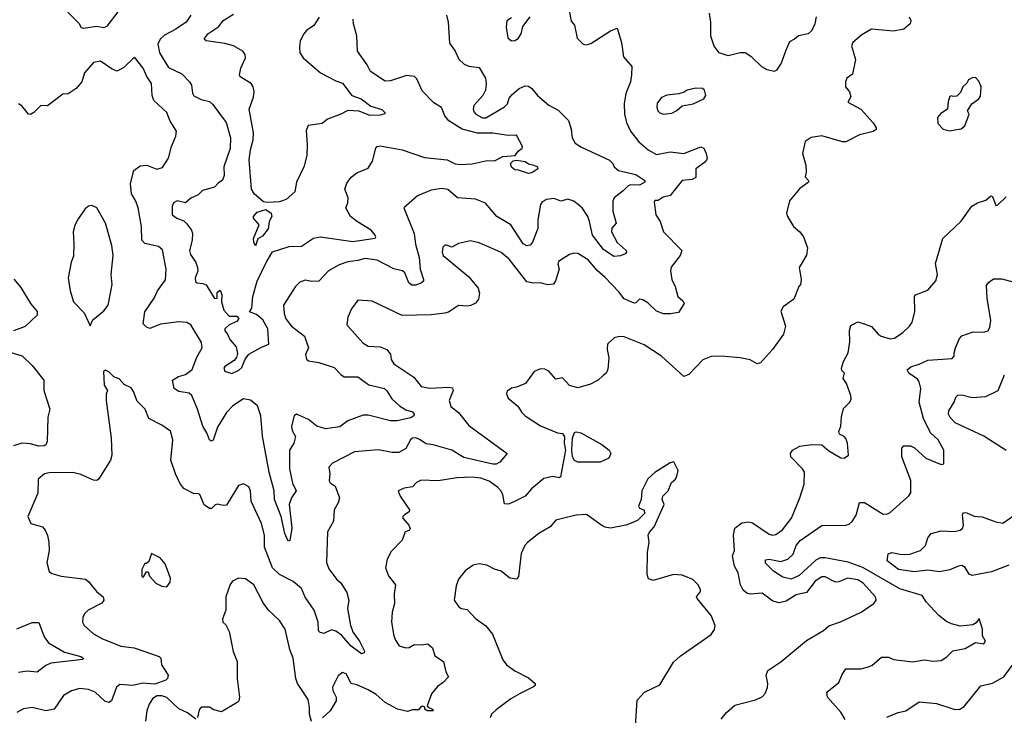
# Model space of a CAD drawing. Extents: x 1954678 to 2060275, y 904822 to 1016299.
# Tile 307 of 467: x 1986072 to 1991844, y 981669 to 985749. Entities that reach past the tile are written whole.
import ezdxf

# ---------------------------------------------------------------- set-up
doc = ezdxf.new("R2010")
doc.units = 0

msp = doc.modelspace()

# ---------------------------------------------------------------- linework, layer by layer
at = {"layer": '0CON20XD'}
for points in [[(1989293.6, 985803.6), (1989305, 985740), (1989325, 985717.5), (1989340.5, 985640.5), (1989375, 985606.2), (1989395, 985601.2), (1989421.2, 985608.8), (1989535, 985683.3), (1989575, 985700), (1989600.8, 985615), (1989610.9, 985530.9), (1989660, 985475), (1989658.8, 985425), (1989653.3, 985385), (1989624.6, 985315.4), (1989615.6, 985255), (1989617.5, 985195), (1989628.5, 985145), (1989652.5, 985095), (1989701.7, 985031.7), (1989756.2, 984985), (1989805, 984959.2), (1989885, 984973.3), (1989965, 984964.4), (1990065, 985002.5), (1990083.3, 984995), (1990096.7, 984965), (1990102.5, 984935), (1990093.6, 984916.4), (1990036.2, 984875), (1990035.7, 984824.3), (1990015, 984811.1), (1989955, 984805.4), (1989885, 984716.9), (1989845, 984708), (1989815, 984688.8), (1989795, 984687.5), (1989790.7, 984679.3), (1989801.4, 984605), (1989825.8, 984565), (1989847.1, 984505), (1989953.8, 984395), (1989943.8, 984365), (1989891.7, 984298.3), (1989886.8, 984276.8), (1989894.4, 984225), (1989914.5, 984185), (1989930, 984125), (1989960.2, 984100.2), (1989967.5, 984085), (1989935, 984032), (1989886.6, 984023.4), (1989846.2, 984023.8), (1989805, 984040), (1989755, 984087.5), (1989725, 984106.6), (1989705, 984109.1), (1989685, 984088.2), (1989675, 984086), (1989615, 984112), (1989585, 984152.5), (1989505, 984237.1), (1989457.2, 984277.2), (1989405, 984341.4), (1989345, 984378), (1989320.5, 984379.5), (1989295, 984372.5), (1989230, 984330), (1989226.7, 984315), (1989234.2, 984285), (1989213.6, 984216.4), (1989201.7, 984198.3), (1989166.1, 984193.9), (1989125.7, 984205.7), (1989085, 984202.7), (1989045, 984211.8), (1988941.4, 984345), (1988895, 984384.4), (1988855, 984401.1), (1988765, 984440.8), (1988715, 984452), (1988645, 984436), (1988605, 984414.2), (1988574.1, 984425.9), (1988564.3, 984425.7), (1988552.5, 984415), (1988548.1, 984385), (1988555, 984366.2), (1988705, 984240), (1988758.9, 984175), (1988767.8, 984145), (1988761.1, 984108.9), (1988745, 984087.1), (1988717.4, 984072.6), (1988695, 984068.1), (1988645, 984072), (1988585, 984034.4), (1988565, 984028.5), (1988485, 984018.5), (1988315, 984014.4), (1988138.3, 984098.3), (1988055, 984103.3), (1988017.5, 984052.5), (1987996.2, 984005), (1987989.3, 983959.3), (1988083.3, 983853.3), (1988115, 983833.5), (1988185, 983831.1), (1988224.5, 983814.5), (1988245, 983786.7), (1988248.9, 983755), (1988265, 983730.8), (1988382.4, 983652.4), (1988425, 983597.3), (1988475, 983588.5), (1988585, 983594.4), (1988609.1, 983589.1), (1988612.5, 983575), (1988589.4, 983515), (1988600.5, 983480.5), (1988645.4, 983445.4), (1988705, 983368.1), (1988930, 983205), (1988886.7, 983153.3), (1988865, 983142.9), (1988845, 983142.5), (1988675, 983180.7), (1988605, 983223.6), (1988495, 983256.2), (1988455, 983261.5), (1988415.9, 983285.9), (1988395, 983297.3), (1988374.3, 983295), (1988363.3, 983285), (1988336.3, 983233.7), (1988295, 983210.9), (1988255, 983210.9), (1988175, 983225.6), (1988035, 983214.6), (1987905, 983148.8), (1987884.6, 983125.4), (1987891.1, 983085), (1987885.7, 983045), (1987893, 983033), (1987922.1, 983012.1), (1987947.5, 982945), (1987940, 982915), (1987916.3, 982873.7), (1987912.3, 982807.7), (1987875.8, 982745), (1987870.6, 982565), (1987885, 982529.2), (1987932, 982465), (1987955.4, 982445.4), (1987989.4, 982389.4), (1988000.6, 982345), (1987994.6, 982295), (1988011.1, 982195), (1988027.9, 982155), (1988064.8, 982104.8), (1988093.5, 982045), (1988091.4, 982035), (1988075, 982030), (1988015.6, 982075), (1987959.2, 982139.2), (1987925, 982163.3), (1987900.3, 982169.7), (1987855, 982148.8), (1987833.3, 982155), (1987824.4, 982165), (1987822.5, 982215), (1987797.5, 982285), (1987745, 982361.2), (1987725, 982413.1), (1987675, 982453.1), (1987595, 982495.3), (1987553.7, 982533.7), (1987506.7, 982655), (1987506.8, 982725), (1987490, 982795), (1987428.6, 982925), (1987425.7, 982985), (1987415, 983008.8), (1987385, 983026.7), (1987355, 983016.7), (1987285, 982902.5), (1987265, 982900), (1987231.7, 982908.3), (1987217, 982903), (1987197, 982883), (1987185, 982882.5), (1987153.6, 982903.6), (1987127.5, 982965), (1987115, 982970), (1987095, 982967.5), (1987035, 983000), (1987010.7, 983030.7), (1986985.5, 983085), (1986957.3, 983165), (1986969.4, 983285), (1986955.5, 983335.5), (1986905, 983371.4), (1986829.1, 983409.1), (1986807.5, 983465), (1986761.3, 983511.3), (1986738.9, 983568.9), (1986725, 983588.8), (1986685, 983610), (1986655, 983642), (1986624.2, 983654.2), (1986595, 983683.8), (1986575, 983692.5), (1986562.5, 983685), (1986566.7, 983605), (1986587.5, 983575), (1986578.3, 983551.7), (1986578, 983515), (1986608.5, 983295), (1986612.7, 983195), (1986604.5, 983165.5), (1986535, 983056.2), (1986525, 983046.2), (1986505, 983048.6), (1986430.9, 983080.9), (1986383.7, 983093.7), (1986245, 983090.9), (1986218, 983085), (1986180.8, 983055), (1986177.9, 982972.1), (1986120, 982835), (1986137.5, 982795), (1986205, 982774), (1986222, 982755), (1986234.6, 982724.6), (1986243.5, 982685), (1986245.6, 982635), (1986231.4, 982565), (1986245, 982513.3), (1986261.2, 982501.2), (1986315, 982484.3), (1986457.2, 982467.2), (1986475, 982454.3), (1986525, 982392.9), (1986560.8, 982365), (1986565.8, 982345), (1986552.6, 982327.4), (1986473.3, 982285), (1986453.3, 982266.7), (1986442, 982245), (1986440.8, 982215), (1986450, 982195), (1986505, 982146.9), (1986557.4, 982117.4), (1986621.5, 982091.5), (1986665, 982075.6), (1986743.8, 982065), (1986890, 982015), (1986898.5, 982005), (1986902.9, 981965), (1986941.5, 981905), (1986938.5, 981885), (1986929.5, 981875), (1986865, 981852.8), (1986792.4, 981857.6), (1986735, 981844.6), (1986659.5, 981850.5), (1986638.6, 981835), (1986610.6, 981755), (1986595, 981743.6), (1986571.3, 981751.3), (1986515, 981804.4), (1986475, 981821.1), (1986425, 981826.5), (1986375, 981813.5), (1986328.9, 981785), (1986275, 981704.3), (1986224.3, 981695.7), (1986144.6, 981715.4), (1986095, 981706.7), (1986054.6, 981685.4)], [(1986355, 985792.5), (1986417.9, 985727.9), (1986433.2, 985703.2), (1986445, 985699.2), (1986525, 985710.6), (1986565, 985702.9), (1986585, 985710.8), (1986650, 985795)], [(1990742.2, 985765), (1990734.3, 985725), (1990715.7, 985685), (1990695, 985665.8), (1990637.5, 985655), (1990615, 985633.8), (1990585, 985618.8), (1990560.8, 985565), (1990537, 985493), (1990508.1, 985451.9), (1990495, 985445.8), (1990455, 985455.6), (1990421.9, 985471.9), (1990365, 985529.2), (1990325, 985553.8), (1990295, 985554.2), (1990225, 985536.2), (1990173.5, 985555), (1990142.6, 985592.6), (1990123, 985653), (1990123.6, 985735), (1990115, 985787.5)], [(1988574, 985775), (1988584, 985735), (1988591.7, 985611.7), (1988625.8, 985565), (1988646.4, 985516.4), (1988678.5, 985488.5), (1988705, 985475.5), (1988765, 985469.2), (1988802.2, 985405), (1988806.9, 985375), (1988802.5, 985335), (1988786.4, 985303.6), (1988735, 985246.2), (1988730, 985225), (1988736.6, 985206.6), (1988746, 985195), (1988785, 985172.8), (1988805, 985173.3), (1988915, 985236.9), (1988931.1, 985255), (1988942, 985288), (1988959.1, 985310.9), (1989000, 985345), (1989035, 985360), (1989055, 985358.8), (1989075, 985346.2), (1989107.5, 985305), (1989175, 985247.1), (1989228.9, 985218.9), (1989288.4, 985158.4), (1989305.9, 985105.9), (1989310, 985055), (1989328.6, 985025), (1989365, 985000.9), (1989529.2, 984925), (1989550, 984905), (1989556.2, 984885), (1989582, 984865), (1989685, 984840.5), (1989737.8, 984805), (1989736.5, 984795), (1989705, 984778.8), (1989655, 984780), (1989638.8, 984775), (1989610.8, 984745), (1989557.5, 984705), (1989548.5, 984685), (1989549.2, 984625), (1989568, 984555), (1989543.9, 984526.1), (1989541.8, 984505), (1989575, 984442.9), (1989627.5, 984395), (1989630, 984385), (1989621.2, 984375), (1989595, 984363.1), (1989555, 984359.2), (1989495, 984401.8), (1989430, 984485), (1989412.3, 984565), (1989402.9, 984595), (1989369.6, 984645), (1989320.8, 984685), (1989285, 984696.9), (1989245, 984684.4), (1989205, 984700), (1989160, 984695), (1989135, 984680), (1989125.6, 984664.4), (1989109.1, 984575), (1989109.3, 984525), (1989078.5, 984445), (1989065, 984425.6), (1989045, 984421.8), (1989023.1, 984435), (1988950.8, 984545), (1988870, 984595), (1988802.9, 984672.9), (1988745, 984696.9), (1988638.8, 984705), (1988582.4, 984752.4), (1988545, 984759.4), (1988485, 984748.9), (1988403.3, 984715), (1988323.9, 984646.1), (1988384.8, 984494.8), (1988392.5, 984432.5), (1988414, 984355), (1988420.4, 984285), (1988440, 984225), (1988440, 984215), (1988427.5, 984205), (1988395, 984192.5), (1988371.6, 984191.6), (1988353.5, 984205), (1988329.2, 984265), (1988316.7, 984275), (1988265, 984288.2), (1988168.5, 984338.5), (1988098.1, 984348.1), (1988055, 984336.2), (1987995, 984329.2), (1987945, 984311.8), (1987883.3, 984275), (1987825, 984215.7), (1987785, 984212.9), (1987745, 984220.6), (1987715, 984208.6), (1987688, 984185), (1987619.4, 984075), (1987622.1, 984025), (1987632.7, 983995), (1987665, 983950.8), (1987742.2, 983892.2), (1987765.6, 983825), (1987746.7, 983785), (1987753, 983757), (1987765, 983748.9), (1987825, 983738.5), (1987915, 983709.4), (1987955, 983667.1), (1987974.7, 983654.7), (1988055, 983654.5), (1988118.2, 983608.2), (1988210.8, 983585), (1988225, 983572.2), (1988253.1, 983525), (1988297.8, 983485), (1988335, 983460), (1988375, 983448.5), (1988384.5, 983435), (1988381.9, 983425), (1988365.2, 983414.8), (1988285, 983395.4), (1988245, 983396.9), (1988115, 983428.7), (1988085, 983428.8), (1987995, 983396.2), (1987948, 983362), (1987865, 983349.3), (1987814.8, 983364.8), (1987765, 983404.5), (1987695, 983434.4), (1987681.5, 983425), (1987665.3, 983365), (1987668.8, 983338.8), (1987688.1, 983305), (1987679.5, 983265), (1987654.7, 983225), (1987653.1, 983115), (1987671.4, 983031.4), (1987691.9, 982985), (1987664.7, 982945.3), (1987651.1, 982905), (1987667, 982767), (1987655.5, 982695), (1987645, 982690), (1987627.3, 982735), (1987604.8, 982834.8), (1987565.2, 982935.2), (1987563.4, 982985), (1987535.2, 983095.2), (1987496.1, 983306.1), (1987486.3, 983425), (1987466.8, 983485), (1987425, 983517.3), (1987385, 983524.4), (1987321.1, 983485), (1987284.3, 983445.7), (1987231.2, 983358.8), (1987206.2, 983283.8), (1987195, 983277.5), (1987184.5, 983285), (1987170, 983325), (1987145.5, 983365), (1987114.7, 983465), (1987081.8, 983545), (1987065, 983559.1), (1987005, 983567.5), (1986976.7, 983585), (1986967.5, 983635), (1987003, 983657), (1987045, 983668.9), (1987082.7, 983697.3), (1987111.3, 983768.7), (1987142.2, 983825), (1987138.1, 983855), (1987075, 983958.8), (1987052.7, 983972.7), (1987005, 983976.9), (1986897.2, 983962.8), (1986835, 983937.5), (1986815, 983945.8), (1986796, 983965), (1986806.2, 984035), (1986861.1, 984115), (1986880.6, 984159.4), (1986927.3, 984222.7), (1986930.6, 984285), (1986908.7, 984398.7), (1986885, 984418.6), (1986806.1, 984436.1), (1986788.5, 984455), (1986786.2, 984535), (1986767.3, 984645), (1986752.5, 984685), (1986727.4, 984727.4), (1986721.3, 984788.7), (1986740.8, 984865), (1986777.3, 984892.7), (1986816.4, 984896.4), (1986875, 984872.1), (1986908.7, 984881.3), (1986943.7, 984936.3), (1986962.5, 985005), (1986987.5, 985065), (1986991.2, 985095), (1986953.2, 985153.2), (1986933.8, 985203.8), (1986859.2, 985275), (1986848.6, 985305), (1986844.3, 985374.3), (1986816.9, 985415), (1986795, 985463.8), (1986745, 985530), (1986682, 985468), (1986643.6, 985446.4), (1986615, 985458), (1986545, 985506), (1986505, 985497.5), (1986452, 985438), (1986436.1, 985383.9), (1986403.3, 985345), (1986355.6, 985314.4), (1986325, 985311.2), (1986235, 985244), (1986195, 985246.2), (1986155.5, 985204.5), (1986135, 985192), (1986124.3, 985194.3), (1986085, 985243.8), (1986065, 985256.2)], [(1987075.6, 985775), (1987047.8, 985735), (1986987.7, 985692.3), (1986921.3, 985658.7), (1986895.4, 985635), (1986882.5, 985605), (1986891.6, 985555), (1986945, 985468.8), (1987021.8, 985431.8), (1987067.9, 985385), (1987079.6, 985365), (1987085, 985317.5), (1987092.8, 985302.8), (1987135, 985281.4), (1987185, 985269.2), (1987205, 985252), (1987283.1, 985145), (1987306.9, 985055), (1987305, 984992.5), (1987268.1, 984885), (1987270, 984835), (1987261.7, 984808.3), (1987235, 984790), (1987214.2, 984765.8), (1987143.6, 984746.4), (1987118.7, 984721.3), (1987075, 984702.5), (1987045, 984675.7), (1986995, 984687.1), (1986973.8, 984675), (1986966.2, 984655), (1986966, 984605), (1986993.8, 984585), (1987035, 984569.1), (1987052.5, 984552.5), (1987078.9, 984515), (1987085.5, 984495), (1987083.9, 984455), (1987067.1, 984395), (1987072.7, 984372.7), (1987104.4, 984325), (1987114.4, 984295), (1987115.6, 984274.4), (1987100, 984235), (1987103, 984213), (1987112.5, 984205), (1987145, 984201.8), (1987165, 984193.1), (1987215, 984114), (1987230, 984115), (1987230.5, 984149.5), (1987245, 984163.3), (1987249.5, 984159.5), (1987257.1, 984135), (1987255.9, 984095), (1987268.5, 984045), (1987300.6, 984010.6), (1987345, 984009.4), (1987356.6, 983996.6), (1987345, 983978.1), (1987301, 983959), (1987275.3, 983935), (1987275.3, 983925), (1987290.7, 983905), (1987303.2, 983873.2), (1987340.7, 983830.7), (1987349.2, 983790.8), (1987342.3, 983767.7), (1987329.1, 983750.9), (1987274.2, 983715), (1987268, 983705), (1987275, 983686.7), (1987315, 983673.3), (1987357, 983693), (1987375, 983710), (1987393, 983757), (1987415, 983787.5), (1987485, 983826.2), (1987533.3, 983845), (1987525.9, 983935), (1987497.9, 983987.9), (1987459.4, 984019.4), (1987419.6, 984035), (1987433.4, 984056.6), (1987438.6, 984125), (1987463.2, 984215), (1987516.8, 984325), (1987555, 984387.1), (1987652.3, 984417.7), (1987725, 984421.4), (1987795, 984467.5), (1987835, 984475.8), (1988025, 984448.4), (1988155, 984467.5), (1988160, 984475), (1988156.7, 984485), (1988133.3, 984515), (1988052.6, 984562.6), (1988010.8, 984595), (1987984, 984645), (1987995.8, 984675), (1987998.6, 984705), (1987978.6, 984755), (1987990.7, 984789.3), (1988015.6, 984824.4), (1988048.8, 984851.2), (1988115, 984878.8), (1988141.1, 984918.9), (1988160, 984995), (1988167.5, 985005), (1988185, 985010), (1988315, 984986.5), (1988445, 984940), (1988577.2, 984927.2), (1988625, 984903.3), (1988655, 984899.6), (1988725, 984904), (1988813.3, 984923.3), (1988855, 984921.5), (1988905, 984946.7), (1988977.3, 984952.7), (1988995, 984977.5), (1989017.5, 984995), (1989020, 985005), (1988985, 985071.2), (1988935, 985069.4), (1988845, 985083.8), (1988755, 985083.4), (1988665, 985106.6), (1988588.2, 985155), (1988565.3, 985185), (1988544.6, 985234.6), (1988500.3, 985260.3), (1988431.1, 985331.1), (1988401.1, 985401.1), (1988385.7, 985415.7), (1988339.3, 985420.7), (1988245, 985390.8), (1988215, 985387.8), (1988128.8, 985445), (1988109.2, 985485), (1988052.2, 985565), (1988047.5, 985655), (1988028.5, 985725), (1988027.6, 985752.4)], [(1987827.1, 985762.9), (1987795.7, 985715), (1987753.8, 985686.2), (1987737.1, 985665), (1987717.1, 985625), (1987711.5, 985585), (1987714.5, 985555), (1987733.3, 985525), (1987835, 985437.9), (1987925, 985390.6), (1987965, 985376.7), (1988018.5, 985305), (1988074.2, 985284.2), (1988131.1, 985241.1), (1988195, 985222), (1988213.3, 985205), (1988212.5, 985197.5), (1988185, 985189.4), (1988125, 985187.5), (1988062.3, 985212.3), (1987995, 985217.2), (1987955, 985193.8), (1987876, 985165), (1987845, 985139.2), (1987762.3, 985127.7), (1987750.8, 985099.2), (1987758.1, 985015), (1987756, 984955), (1987739.5, 984890.5), (1987693.8, 984795), (1987685, 984740), (1987635, 984693.8), (1987595, 984680), (1987525, 984676.2), (1987501.5, 984681.5), (1987448.9, 984725), (1987431.8, 984755), (1987416.8, 984926.8), (1987424.3, 984985), (1987441.1, 985045), (1987443.2, 985085), (1987417.8, 985225), (1987442, 985295), (1987446.9, 985326.9), (1987441.5, 985355), (1987429.5, 985375), (1987365, 985414.4), (1987361.4, 985425), (1987369.1, 985465), (1987395.5, 985525), (1987393.3, 985545), (1987379.4, 985565), (1987325, 985595.4), (1987275, 985609.2), (1987165, 985624.3), (1987154.2, 985635), (1987175.7, 985665), (1987240.4, 985709.6), (1987265, 985744.4), (1987325, 985782.2)], [(1991286.7, 985765), (1991296, 985745), (1991293.3, 985725), (1991255, 985694.2), (1991195, 985681.4), (1991065, 985694.2), (1991009.7, 985660.3), (1990956.2, 985615), (1990949.2, 985595), (1990972, 985515), (1990955, 985428.8), (1990921.2, 985405), (1990913.8, 985385), (1990913.3, 985355), (1990936.7, 985326.7), (1990944.2, 985295.8), (1990927.5, 985265), (1991003.3, 985223.3), (1991075, 985143.3), (1991092.5, 985115), (1991092.5, 985105), (1991075, 985093.8), (1990995, 985073.8), (1990915, 985032), (1990895, 985032), (1990775, 985067.1), (1990711.2, 985058.8), (1990676.4, 985033.6), (1990662, 984965), (1990681.2, 984895), (1990683.3, 984855), (1990677, 984827), (1990696.7, 984805), (1990696.7, 984795), (1990643, 984757), (1990584.3, 984685.7), (1990567.8, 984615), (1990572.9, 984595), (1990608.8, 984535), (1990646.2, 984505), (1990666.2, 984475), (1990690, 984410), (1990685, 984367.5), (1990642.5, 984295), (1990652.5, 984225), (1990650, 984195), (1990640, 984185), (1990610.7, 984109.3), (1990547.5, 984065), (1990535, 984040), (1990560.7, 983950.7), (1990550, 983905), (1990486, 983815), (1990415, 983736.2), (1990395, 983730), (1990355, 983753.3), (1990295.9, 983765.9), (1990184.3, 983775.7), (1990125, 983774.3), (1990076.6, 983753.4), (1989995, 983668), (1989965, 983655.8), (1989833.8, 983775), (1989732.1, 983842.1), (1989615, 983888), (1989588.3, 983891.7), (1989556.4, 983883.6), (1989517.5, 983845), (1989516.7, 983815), (1989526.2, 983765), (1989520.7, 983699.3), (1989510, 983675), (1989491.7, 983661.7), (1989463.3, 983635), (1989419.1, 983610.9), (1989345, 983590), (1989295, 983604), (1989255, 983648.6), (1989215, 983640.8), (1989175, 983688), (1989149.7, 983699.7), (1989125, 983702), (1989088.8, 983685), (1989036.7, 983615), (1988985, 983592.9), (1988955, 983587.1), (1988929.7, 983570.3), (1988925.7, 983555), (1988935, 983528.8), (1988992.9, 983482.9), (1989015.7, 983445), (1989035, 983425.6), (1989125, 983366.1), (1989225, 983326.5), (1989255, 983322.5), (1989265, 983302.5), (1989263.9, 983266.1), (1989271.1, 983225), (1989242.9, 983067.1), (1989235, 983061.9), (1989195, 983069.3), (1989145, 983058.8), (1989071.9, 982998.1), (1989035.4, 982954.6), (1988961.8, 982918.2), (1988935, 982907.1), (1988915, 982910), (1988903.8, 982965), (1988892.9, 982985), (1988875, 983006), (1988825, 983042.2), (1988775, 983060), (1988725, 983066.5), (1988635, 983062.9), (1988525, 983044.4), (1988425, 983048.5), (1988398.8, 983035), (1988375, 983009.2), (1988325, 983001.9), (1988290, 982985), (1988302, 982955), (1988356.7, 982875), (1988355, 982862.5), (1988327.5, 982845), (1988317.5, 982835), (1988317.5, 982825), (1988353.3, 982785), (1988361.2, 982765), (1988355, 982753.3), (1988332.5, 982745), (1988314.1, 982695.9), (1988250, 982630), (1988226.2, 982585), (1988217.1, 982535), (1988235, 982486.7), (1988276, 982435), (1988267.9, 982382.1), (1988269.5, 982325), (1988256.1, 982275), (1988250.9, 982215), (1988264.6, 982134.6), (1988275, 982110), (1988296.5, 982076.5), (1988335, 982064.4), (1988355, 982067.1), (1988385, 982084.2), (1988425, 982082), (1988465, 982089.2), (1988492.5, 982065), (1988505, 982018.9), (1988556.2, 981985), (1988571.2, 981925), (1988586.7, 981895), (1988555, 981861.2), (1988521.1, 981838.9), (1988485.3, 981794.7), (1988460, 981725), (1988466.2, 981716.2), (1988492.5, 981705), (1988496.7, 981695), (1988460, 981695), (1988447.5, 981705), (1988446.7, 981716.7), (1988435, 981723.3), (1988425, 981720), (1988409.1, 981700.9), (1988375, 981700.9), (1988345, 981692), (1988286.2, 981705), (1988215, 981744.4), (1988160.9, 981790.9), (1988115, 981818.1), (1988048.9, 981848.9), (1988015, 981855.5), (1987985, 981911.5), (1987965, 981919.4), (1987939.2, 981900.8), (1987906.2, 981835), (1987908.5, 981815), (1987928.1, 981775), (1987926.6, 981753.4), (1987892, 981695), (1987846.7, 981655)], [(1988955, 985758.8), (1988928.3, 985741.7), (1988924.1, 985705.9), (1988933.4, 985643.4), (1988955.7, 985625.7), (1988975, 985626.7), (1988995, 985637.8), (1989011.5, 985665), (1989021.7, 985708.3), (1989063.8, 985766.2)], [(1991525, 985096.9), (1991555, 985103.8), (1991591.7, 985108.3), (1991613, 985127), (1991637.5, 985195), (1991627.5, 985215), (1991654.6, 985255.4), (1991694.3, 985285), (1991705, 985301.2), (1991708.9, 985355), (1991695, 985388.8), (1991675, 985409.2), (1991655, 985408.8), (1991635, 985396.7), (1991624.1, 985375.9), (1991602, 985355), (1991587.3, 985322.7), (1991565, 985300), (1991545, 985297.5), (1991535, 985302.5), (1991525, 985297.5), (1991515, 985270), (1991512, 985225), (1991471.6, 985198.4), (1991452.3, 985175), (1991455, 985140), (1991485, 985107.3), (1991525, 985096.9)], [(1989845, 985195.7), (1989895, 985200), (1989925, 985216.7), (1989955, 985243.3), (1990020, 985255), (1990083.3, 985285), (1990093.8, 985305), (1990086.2, 985335), (1990075, 985346), (1990035, 985348), (1989985, 985336.2), (1989967, 985323), (1989936.1, 985313.9), (1989865, 985306.9), (1989835, 985292.2), (1989809.8, 985260.2), (1989807.8, 985235), (1989813.8, 985213.8), (1989825, 985202.5), (1989845, 985195.7)], [(1989055, 984846), (1988996.2, 984866.2), (1988975, 984867.5), (1988954.6, 984884.6), (1988949.4, 984905), (1988965, 984920.4), (1988985, 984924.6), (1989035, 984916.2), (1989055, 984903.1), (1989086.7, 984895), (1989106.7, 984885), (1989110, 984875), (1989075, 984850.6), (1989055, 984846)], [(1991248.8, 983915), (1991289.2, 983950.8), (1991304.5, 983975), (1991318.9, 984035), (1991318, 984125), (1991323.8, 984135), (1991396.6, 984163.4), (1991443, 984217), (1991451.9, 984255), (1991441.7, 984318.3), (1991484.5, 984465.5), (1991591.8, 984568.2), (1991654.5, 984655.5), (1991686.7, 984675), (1991735, 984690), (1991765, 984716.7), (1991775, 984712.5), (1991795, 984660), (1991805, 984661.2), (1991855, 984709.2)], [(1986485, 983952.5), (1986501.2, 983988.8), (1986565, 984041.4), (1986590.6, 984075), (1986614.4, 984195), (1986607.5, 984255), (1986620.6, 984365), (1986612.2, 984425), (1986574.5, 984555), (1986523.8, 984645), (1986495, 984660), (1986475, 984656), (1986455, 984640), (1986410, 984575), (1986395, 984541.2), (1986385.4, 984505), (1986390.3, 984435), (1986387.1, 984362.9), (1986373.2, 984326.8), (1986355.6, 984235), (1986368.6, 984158.6), (1986387.3, 984095), (1986450, 984030), (1986485, 983952.5)], [(1987455, 984423.3), (1987445, 984443.3), (1987443.5, 984465), (1987476, 984545), (1987442, 984585), (1987442.5, 984595), (1987465, 984620), (1987515, 984636.3), (1987545.6, 984615), (1987550.6, 984595), (1987534.6, 984565), (1987528, 984522), (1987495, 984478.9), (1987467.3, 984462.7), (1987455, 984423.3)], [(1990910.5, 981645), (1990885, 981688.1), (1990807.1, 981775), (1990803.8, 981805), (1990875, 981862), (1990891.4, 981905), (1990915, 981940.8), (1991005, 981942.5), (1991047, 981953), (1991067.9, 981962.1), (1991125, 982010), (1991165, 982010), (1991195, 981995.8), (1991307.7, 981982.3), (1991375, 981994.4), (1991427.7, 981987.7), (1991475, 981991.5), (1991506.9, 982013.1), (1991542, 982048), (1991615, 982061.9), (1991675, 982096.2), (1991725, 982088.8), (1991733.8, 982105), (1991716.7, 982135), (1991717.1, 982175), (1991696.1, 982236.1), (1991678.6, 982211.4), (1991659.4, 982200.6), (1991585, 982192.5), (1991535, 982205.6), (1991505, 982220), (1991460, 982255), (1991385.7, 982335), (1991362.1, 982372.1), (1991230.8, 982410.8), (1991015, 982536.6), (1990928.3, 982568.3), (1990795, 982593.4), (1990765, 982592.6), (1990740.3, 982579.7), (1990640.8, 982489.2), (1990595, 982468.2), (1990545, 982478.8), (1990491.4, 982515), (1990445, 982560.8), (1990445, 982580.8), (1990465, 982585.5), (1990535, 982571.8), (1990575, 982585.6), (1990606.7, 982615), (1990624.5, 982665), (1990647.3, 982695), (1990775, 982783.2), (1990915, 982785.3), (1990935, 982790.6), (1990952.3, 982805), (1990976.3, 982843.7), (1990995, 982917.1), (1991025, 982916.7), (1991135, 982848.6), (1991159.7, 982850.3), (1991175, 982858.8), (1991284.4, 982955.6), (1991295.8, 982974.2), (1991295.4, 983045.4), (1991244, 983185), (1991243.3, 983235), (1991255, 983250), (1991295, 983248.8), (1991317, 983237), (1991385, 983177.5), (1991475, 983140), (1991490, 983145), (1991489.2, 983225), (1991455.8, 983285), (1991411.2, 983325), (1991370.3, 983410.3), (1991345.6, 983505), (1991354.4, 983585), (1991344.4, 983625), (1991335, 983640.6), (1991284.4, 983675), (1991275.7, 983695), (1991296.2, 983713.8), (1991345, 983728.2), (1991395, 983752.3), (1991539.1, 983760.9), (1991550.8, 983775), (1991549.4, 983795), (1991558.6, 983825), (1991581.5, 983878.5), (1991595.6, 983894.4), (1991662.4, 983917.6), (1991725, 983916), (1991748.8, 983925), (1991760, 983945), (1991764.4, 983985), (1991743.5, 984115), (1991740.7, 984189.3), (1991752.3, 984207.7), (1991781.8, 984228.2), (1991829.4, 984229.4), (1991975, 984190.6)], [(1986037, 984227), (1986078.7, 984178.7), (1986134.5, 984084.5), (1986175, 984036.7), (1986173.9, 984016.1), (1986105, 983948.8), (1986035, 983924)], [(1990185, 981645.8), (1990215, 981686), (1990265, 981729.2), (1990385, 981759.4), (1990425, 981778), (1990442.1, 981797.9), (1990456.8, 981833.2), (1990458.6, 981855), (1990447.5, 981905), (1990458.7, 981931.3), (1990535, 981982), (1990685, 982108.1), (1990784.3, 982165.7), (1990815, 982193.1), (1990883.3, 982216.7), (1991005.3, 982274.7), (1991078.8, 982325), (1991093.3, 982345), (1991088.8, 982365), (1991016.4, 982445), (1990986.4, 982463.6), (1990925, 982473.3), (1990875, 982452.5), (1990855, 982450.5), (1990795, 982480.9), (1990775, 982480.8), (1990735, 982455.9), (1990685, 982389.6), (1990624.1, 982375.9), (1990565, 982339.2), (1990525, 982329.1), (1990488.1, 982338.1), (1990425, 982386.5), (1990355, 982379.5), (1990335, 982385.5), (1990312.5, 982402.5), (1990297.9, 982435), (1990283.1, 982505), (1990263.2, 982543.2), (1990250.8, 982605), (1990262.5, 982635), (1990255.7, 982725), (1990263.8, 982766.2), (1990305, 982797.5), (1990345, 982804.5), (1990367.3, 982797.3), (1990465, 982731.2), (1990485, 982725.7), (1990505, 982728.7), (1990543.7, 982756.3), (1990596.9, 982825), (1990645.6, 982944.4), (1990670, 983025), (1990672, 983095), (1990661.2, 983115), (1990593.3, 983185), (1990590, 983205), (1990602.5, 983225), (1990645, 983247.5), (1990715, 983258), (1990775, 983256), (1990815, 983221.2), (1990885, 983180), (1990905, 983177.5), (1990930, 983195), (1990925.8, 983265), (1990915, 983292.5), (1990906.2, 983305), (1990878.6, 983318.6), (1990874.2, 983334.2), (1990885.8, 983365), (1990889.7, 983420.3), (1990902.4, 983467.6), (1990938, 983505), (1990945.8, 983524.2), (1990944.3, 983545), (1990920, 983615), (1990900, 983645), (1990906.7, 983676.7), (1990892, 983692), (1990890, 983705), (1990902, 983745), (1990928, 983795), (1990938.8, 983858.8), (1990935.9, 983925.9), (1990944.2, 983955), (1990985, 983976.2), (1991022.5, 983965), (1991065, 983949.2), (1991104.8, 983904.8), (1991122.9, 983892.9), (1991175, 983877.8), (1991199.8, 983880.2), (1991248.8, 983915)], [(1986015, 983798.8), (1986086.9, 983776.9), (1986145, 983721.2), (1986214.3, 983635), (1986214.4, 983575), (1986248, 983465), (1986237, 983417), (1986232.5, 983275), (1986226, 983255), (1986215, 983249.2), (1986182.9, 983247.1), (1986135, 983262.3), (1986085, 983266.2), (1986035, 983249.2)], [(1991855, 983222.5), (1991725, 983306.2), (1991556.9, 983385), (1991526.9, 983415), (1991517.9, 983435), (1991518.8, 983455), (1991550, 983505), (1991560, 983535), (1991572.7, 983547.3), (1991595, 983549.5), (1991656.8, 983533.2), (1991735, 983539.4), (1991808.6, 983575), (1991845, 983666)], [(1989345, 983153.3), (1989325, 983164), (1989312.5, 983185), (1989309.1, 983225), (1989312.5, 983295), (1989325, 983326.9), (1989335, 983332.5), (1989360.8, 983325), (1989485, 983256.9), (1989528.6, 983225), (1989536.7, 983205), (1989525, 983176.7), (1989475, 983153.8), (1989345, 983153.3)], [(1989683.1, 981605), (1989691.8, 981758.2), (1989735, 981804.2), (1989825, 981848.8), (1989905, 981981.2), (1989943.2, 982016.8), (1990125, 982143.8), (1990145, 982172.5), (1990150, 982195), (1990125.4, 982255.4), (1990044.2, 982355), (1990040, 982365), (1990064, 982395), (1990064, 982405), (1990050, 982435), (1990018, 982465), (1989955, 982491.4), (1989905.8, 982494.2), (1989785, 982459.2), (1989759.2, 982469.2), (1989750, 982495), (1989752.5, 982625), (1989762.2, 982685), (1989756.7, 982725), (1989765, 982744), (1989792, 982775), (1989850, 982905), (1989838.8, 982935), (1989842, 982955), (1989874.3, 982985.7), (1989894, 983035), (1989915.8, 983055), (1989925, 983072.5), (1989932, 983105), (1989906.7, 983156.7), (1989885, 983150), (1989795, 983093.8), (1989754.5, 983055.5), (1989718.6, 982985), (1989716.2, 982935), (1989700, 982895), (1989705, 982883.8), (1989731.2, 982875), (1989736, 982855), (1989695.6, 982814.4), (1989676.8, 982803.2), (1989626.4, 982783.6), (1989535, 982767.5), (1989505, 982772.7), (1989485, 982783.3), (1989395, 982847.1), (1989335, 982842.9), (1989255, 982824.3), (1989215, 982814.3), (1989181.9, 982775), (1989114.7, 982735.3), (1989050, 982685), (1989034, 982665), (1989010.9, 982619.1), (1988996.1, 982483.9), (1988985, 982467.5), (1988945, 982473.3), (1988895, 982513.8), (1988855, 982526), (1988810.3, 982550.3), (1988765, 982558), (1988730.5, 982549.5), (1988684.1, 982515.9), (1988645, 982467.5), (1988630.7, 982429.3), (1988620, 982345), (1988646.7, 982305), (1988660, 982295), (1988695, 982289.2), (1988745, 982237.5), (1988805, 982193.3), (1988843.8, 982145), (1988903.8, 981995), (1988926.2, 981965), (1988975, 981929.2), (1989055, 981888.8), (1989093.3, 981855), (1989093.3, 981845), (1989085, 981836.7), (1989006.4, 981796.4), (1988951.2, 981765), (1988865, 981701.2), (1988838.8, 981675), (1988830, 981655)], [(1991870.8, 982549.2), (1991769, 982511), (1991655, 982489.6), (1991637.8, 982497.8), (1991615, 982535.5), (1991595, 982547.5), (1991575, 982544.6), (1991525, 982521.8), (1991465, 982510.4), (1991395, 982519.5), (1991315, 982509.8), (1991223.8, 982523.8), (1991156.7, 982575), (1991164, 982616), (1991185, 982623.2), (1991233.4, 982613.4), (1991285, 982613.2), (1991353.3, 982635), (1991381.4, 982665), (1991395, 982710), (1991416, 982735), (1991475, 982751.6), (1991552.6, 982747.4), (1991586, 982755), (1991598.6, 982765), (1991605.5, 982784.5), (1991600, 982845), (1991605, 982858.8), (1991625, 982857.5), (1991667.7, 982837.7), (1991715, 982833.8), (1991795, 982803.1), (1991835, 982795.8), (1991925, 982859.4)], [(1986935, 982422.5), (1986955, 982450), (1986956.1, 982473.9), (1986925, 982557.5), (1986895, 982592.5), (1986845, 982617.5), (1986828.3, 982571.7), (1986815, 982560), (1986805, 982560), (1986787.5, 982525), (1986787.5, 982485), (1986795, 982477.5), (1986815, 982510), (1986825, 982510), (1986833.3, 982485), (1986870, 982445), (1986905, 982426.7), (1986935, 982422.5)], [(1987783.1, 981633.1), (1987771.1, 981675), (1987771.8, 981715), (1987762.2, 981762.2), (1987700.6, 981855), (1987690.6, 981885), (1987675.5, 982005), (1987655.3, 982055.3), (1987628.6, 982175), (1987594.3, 982225), (1987530.8, 982285), (1987498.6, 982328.6), (1987444.5, 982434.5), (1987395, 982468.8), (1987355, 982473.8), (1987320, 982455), (1987305, 982436.7), (1987281.2, 982365), (1987280, 982285), (1987260, 982235), (1987262.5, 982215), (1987280.7, 982200.7), (1987300.8, 982160.8), (1987324.3, 982044.3), (1987346, 981985), (1987346.9, 981885), (1987360, 981775), (1987356, 981755), (1987346.2, 981745), (1987255, 981688.8), (1987210.5, 981700.5), (1987185, 981717.5), (1987135, 981716.9), (1987125, 981701.2), (1987114.4, 981655.6)], [(1986055, 982176.2), (1986145, 982214), (1986183.8, 982213.8), (1986215, 982130), (1986240.8, 982095), (1986335, 982039.7), (1986430.9, 982015), (1986444.4, 982005), (1986443, 981997), (1986255, 981974.4), (1986225, 981961.1), (1986175, 981922.3), (1986115, 981927.2), (1986065, 981921.1)], [(1991155, 981658.8), (1991222.5, 981685), (1991266.7, 981695), (1991345, 981747.5), (1991447.6, 981737.6), (1991555, 981702.9), (1991584.1, 981705.9), (1991609.7, 981720.3), (1991707.6, 981842.4), (1991775, 981857.5), (1991842.1, 981895), (1991935, 982022.7)], [(1987105, 981647.5), (1987055, 981684.4), (1987005, 981708.1), (1986935, 981773.4), (1986905, 981782.9), (1986875, 981782.7), (1986851.2, 981765), (1986831.5, 981735), (1986816.8, 981695), (1986810, 981635)]]:
    msp.add_lwpolyline(points, dxfattribs=at)

doc.saveas('drawing.dxf')
